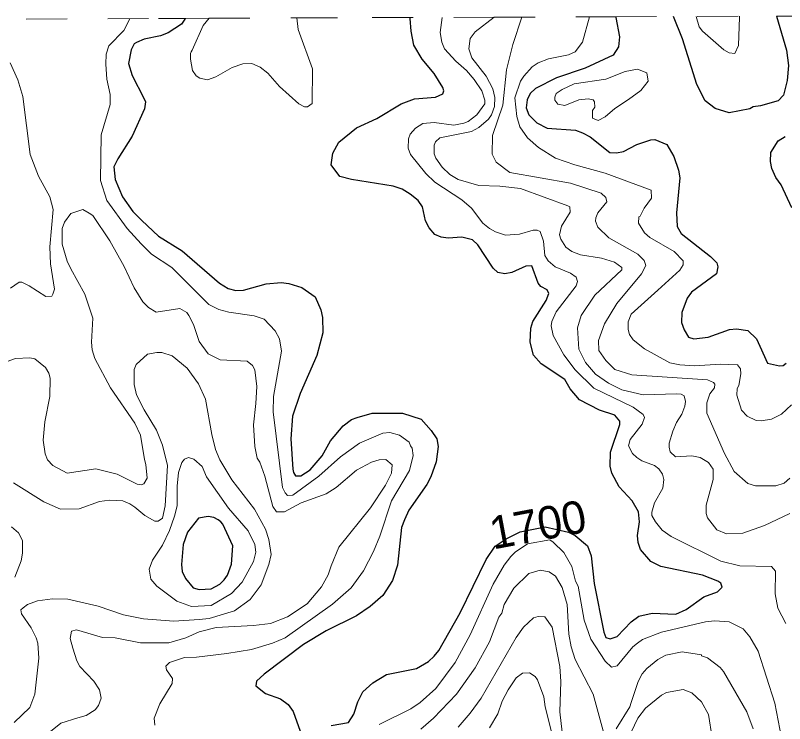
# Model space of a CAD drawing. Extents: x 423 to 448.8, y 7456.3 to 7484.
# Drawn here: x 440.978 to 442.862, y 7482.283 to 7484.016 of the extents above; entities that cross this region are included whole.
import ezdxf
from ezdxf.enums import TextEntityAlignment as Align

# ---------------------------------------------------------------- set-up
doc = ezdxf.new("R2010")
doc.units = 0
doc.header["$LTSCALE"] = 0.032
doc.linetypes.add('SHORT_DASHED', pattern=[2.7, 1.5, -1.2])
for name, color, linetype, lineweight in [('1', 7, 'Continuous', 25), ('2', 7, 'Continuous', 13), ('22', 7, 'SHORT_DASHED', 13)]:
    doc.layers.add(name, color=color, linetype=linetype, lineweight=lineweight)
doc.layers.add('61', color=7, linetype='Continuous')

msp = doc.modelspace()

# ---------------------------------------------------------------- linework, layer by layer
at = {"layer": '1'}
for points in [[(442.8428, 7484.0145), (442.8671, 7483.931), (442.8717, 7483.8938), (442.8687, 7483.8567), (442.8594, 7483.8211), (442.847, 7483.8072), (442.8037, 7483.7948), (442.7852, 7483.7925), (442.7774, 7483.7878), (442.7264, 7483.7778), (442.6923, 7483.7886), (442.6683, 7483.8072), (442.6475, 7483.8474), (442.6127, 7483.9588), (442.5907, 7484.0135)], [(441.3949, 7484.009), (441.3934, 7484.0069), (441.3852, 7483.9952), (441.3527, 7483.9735), (441.3342, 7483.9665), (441.2939, 7483.958), (441.2754, 7483.9503), (441.2692, 7483.9464), (441.2622, 7483.9317), (441.2552, 7483.8984), (441.2645, 7483.8691), (441.2931, 7483.8134), (441.2972, 7483.805), (441.2947, 7483.7879), (441.2645, 7483.7206), (441.2289, 7483.6649), (441.2197, 7483.6455), (441.2228, 7483.6146), (441.2405, 7483.5721), (441.2661, 7483.5365), (441.2877, 7483.5141), (441.3287, 7483.4762), (441.3867, 7483.4398), (441.478, 7483.3609), (441.4997, 7483.3478), (441.5182, 7483.3431), (441.5368, 7483.3439), (441.5925, 7483.3594), (441.6296, 7483.3624), (441.6482, 7483.3601), (441.6799, 7483.3501), (441.7123, 7483.3276), (441.7263, 7483.2952), (441.7302, 7483.2766), (441.7317, 7483.2395), (441.717, 7483.1838), (441.676, 7483.091), (441.6574, 7483.0353), (441.6528, 7482.9796), (441.6582, 7482.9054), (441.6597, 7482.8976), (441.6646, 7482.8892), (441.6775, 7482.8891), (441.7, 7482.9038), (441.7294, 7482.9379), (441.7502, 7482.975), (441.7812, 7483.0113), (441.8013, 7483.0268), (441.8152, 7483.0322), (441.8524, 7483.0423), (441.9266, 7483.043), (441.9722, 7483.0276), (441.997, 7483.0005), (442.0109, 7482.9796), (442.014, 7482.9611), (442.0093, 7482.9239), (441.9962, 7482.8868), (441.9861, 7482.8682), (441.9421, 7482.8056), (441.9312, 7482.7816), (441.9243, 7482.763), (441.9142, 7482.6702), (441.9019, 7482.6331), (441.8787, 7482.596), (441.8477, 7482.5696), (441.8137, 7482.5465), (441.7394, 7482.5101), (441.6838, 7482.4761), (441.5878, 7482.4034), (441.5692, 7482.3864), (441.5677, 7482.3748), (441.5909, 7482.3562), (441.6281, 7482.343), (441.6466, 7482.3299), (441.659, 7482.3121), (441.6798, 7482.2526)], [(442.3883, 7482.6934), (442.3961, 7482.6254), (442.4201, 7482.5063), (442.425, 7482.4939), (442.4348, 7482.49), (442.4526, 7482.4962), (442.4866, 7482.5318), (442.5051, 7482.5457), (442.5377, 7482.5527), (442.5964, 7482.5503), (442.6211, 7482.5619), (442.6645, 7482.5929), (442.6985, 7482.6053), (442.7094, 7482.6168), (442.7063, 7482.6269), (442.6993, 7482.6315), (442.6614, 7482.6462), (442.5593, 7482.6671), (442.5346, 7482.6795), (442.5098, 7482.7089), (442.5036, 7482.7259), (442.5021, 7482.7429), (442.5067, 7482.777), (442.5044, 7482.8009), (442.4889, 7482.828), (442.4572, 7482.8621), (442.4394, 7482.8961), (442.4348, 7482.9131), (442.4363, 7482.9471), (442.4587, 7483.0152), (442.4587, 7483.0229), (442.4463, 7483.0376), (442.4093, 7483.05), (442.3598, 7483.0755), (442.3373, 7483.1018), (442.3241, 7483.125), (442.2661, 7483.1637), (442.2476, 7483.1846), (442.2391, 7483.2163), (442.2406, 7483.2503), (442.246, 7483.2673), (442.2785, 7483.3184), (442.2847, 7483.3354), (442.2809, 7483.3447), (442.2654, 7483.3524), (442.2592, 7483.3609), (442.2437, 7483.4034), (442.2283, 7483.4027), (442.1942, 7483.3872), (442.1772, 7483.3834), (442.1602, 7483.3872), (442.1486, 7483.3973), (442.1114, 7483.4545), (442.0983, 7483.4669), (442.072, 7483.4738), (442.038, 7483.4708), (442.021, 7483.4731), (442.0055, 7483.48), (441.9916, 7483.4963), (441.9831, 7483.5133), (441.9753, 7483.5473), (441.9653, 7483.5628), (441.9452, 7483.579), (441.9258, 7483.5906), (441.9034, 7483.5983), (441.8013, 7483.6146), (441.7734, 7483.6223), (441.7518, 7483.6502), (441.7557, 7483.6788), (441.7704, 7483.7059), (441.8137, 7483.7414), (441.8639, 7483.7639), (441.9235, 7483.8002), (441.956, 7483.8118), (442.0071, 7483.8165), (442.0256, 7483.8242), (442.0279, 7483.8319), (442.0256, 7483.8397), (442.0039, 7483.8737), (441.9746, 7483.9093), (441.9545, 7483.9433), (441.9475, 7483.9774), (441.9456, 7484.0091), (441.9455, 7484.0111)], [(442.4487, 7484.013), (442.4491, 7484.011), (442.458, 7483.9635), (442.4557, 7483.9395), (442.4425, 7483.9186), (442.3737, 7483.8868), (442.3041, 7483.8637), (442.2522, 7483.8373), (442.2391, 7483.825), (442.2321, 7483.8095), (442.2298, 7483.7902), (442.236, 7483.7731), (442.2553, 7483.753), (442.2809, 7483.7399), (442.3505, 7483.7352), (442.3675, 7483.7291), (442.3861, 7483.719), (442.434, 7483.6804), (442.451, 7483.6796), (442.468, 7483.6835), (442.5005, 7483.7005), (442.5346, 7483.7121), (442.5446, 7483.7128), (442.574, 7483.7005), (442.591, 7483.6711), (442.6026, 7483.6371), (442.6057, 7483.6185), (442.5979, 7483.5334), (442.5995, 7483.4994), (442.6095, 7483.4824), (442.6807, 7483.4259), (442.6962, 7483.4104), (442.6993, 7483.4011), (442.6954, 7483.3833), (442.6343, 7483.3385), (442.6235, 7483.3245), (442.6111, 7483.289), (442.6103, 7483.2642), (442.6165, 7483.2464), (442.6273, 7483.2287), (442.6398, 7483.2248), (442.6753, 7483.2287), (442.7279, 7483.2472), (442.7449, 7483.2488), (442.772, 7483.2449), (442.7936, 7483.2248), (442.8022, 7483.207), (442.8207, 7483.1652), (442.8501, 7483.1583), (442.8586, 7483.159), (442.8663, 7483.1652)], [(442.8803, 7483.545), (442.854, 7483.6015), (442.8408, 7483.6192), (442.8308, 7483.6417), (442.8277, 7483.6587), (442.8285, 7483.6811), (442.8463, 7483.709), (442.8641, 7483.7198)], [(441.7518, 7482.2781), (441.7943, 7482.2858), (441.8075, 7482.3059), (441.8168, 7482.3361), (441.8291, 7482.3608), (441.8539, 7482.3825), (441.8871, 7482.4026), (441.9607, 7482.418), (441.99, 7482.4351), (442.0039, 7482.4475), (442.0155, 7482.4621), (442.0682, 7482.5542), (442.1315, 7482.6842), (442.1532, 7482.7174), (442.1803, 7482.7351), (442.215, 7482.7524), (442.276, 7482.7646), (442.333, 7482.7517), (442.3497, 7482.7431), (442.3798, 7482.7182), (442.3883, 7482.6934)]]:
    msp.add_lwpolyline(points, dxfattribs=at)
msp.add_lwpolyline([(441.5081, 7482.6733), (441.5113, 7482.7181), (441.4865, 7482.7708), (441.4818, 7482.777), (441.475, 7482.7813), (441.4641, 7482.787), (441.4502, 7482.7893), (441.427, 7482.7855), (441.3999, 7482.7514), (441.3891, 7482.7213), (441.3852, 7482.6718), (441.3867, 7482.6548), (441.3952, 7482.6377), (441.4138, 7482.6153), (441.4285, 7482.6107), (441.4579, 7482.613), (441.4795, 7482.6238), (441.4896, 7482.6346), (441.4981, 7482.6462)], close=True, dxfattribs=at)
at = {"layer": '2'}
for points in [[(442.646, 7484.0137), (442.6536, 7483.9882), (442.6614, 7483.9781), (442.714, 7483.9317), (442.7263, 7483.9248), (442.7403, 7483.9232), (442.7496, 7483.9426), (442.752, 7484.0121), (442.7522, 7484.0141)], [(441.2011, 7483.9217), (441.2073, 7483.9418), (441.2436, 7483.9797), (441.2579, 7484.0064), (441.259, 7484.0084)], [(441.6676, 7484.0101), (441.6714, 7483.982), (441.7062, 7483.8853), (441.7054, 7483.801), (441.6938, 7483.7925), (441.6861, 7483.7925), (441.6729, 7483.7995), (441.6249, 7483.842), (441.5963, 7483.8745), (441.5778, 7483.8892), (441.5577, 7483.8985), (441.5352, 7483.8977), (441.509, 7483.8884), (441.4695, 7483.866), (441.4486, 7483.8583), (441.4301, 7483.8629), (441.4215, 7483.8683), (441.4122, 7483.8814), (441.4076, 7483.9093), (441.4076, 7483.9232), (441.409, 7483.9274), (441.4115, 7483.931), (441.4385, 7483.9913), (441.4528, 7484.0092)], [(442.0238, 7484.0114), (442.0186, 7483.9743), (442.0225, 7483.9511), (442.0295, 7483.9341), (442.0573, 7483.9039), (442.0836, 7483.8814), (442.1022, 7483.859), (442.1207, 7483.832), (442.1285, 7483.8088), (442.1285, 7483.8002), (442.1084, 7483.7732), (442.0875, 7483.7569), (442.0767, 7483.7523), (442.0519, 7483.7476), (442.004, 7483.7538), (441.9761, 7483.7515), (441.9583, 7483.7399), (441.9451, 7483.7252), (441.9413, 7483.7144), (441.9405, 7483.6912), (441.9459, 7483.6757), (441.9838, 7483.6293), (442.0055, 7483.6077), (442.072, 7483.5651), (442.0952, 7483.5442), (442.1231, 7483.5079), (442.1393, 7483.4947), (442.154, 7483.4862), (442.1788, 7483.4785), (442.2128, 7483.4808), (442.2468, 7483.4908), (442.2561, 7483.4908), (442.2638, 7483.487), (442.2723, 7483.4638), (442.2754, 7483.4282), (442.2832, 7483.4158), (442.3002, 7483.4011), (442.3381, 7483.3857), (442.352, 7483.3756), (442.3551, 7483.3648), (442.352, 7483.354), (442.3033, 7483.2905), (442.2924, 7483.2673), (442.2909, 7483.2565), (442.2955, 7483.2325), (442.3218, 7483.1854), (442.3497, 7483.149), (442.3953, 7483.1041), (442.4912, 7483.057), (442.516, 7483.0391), (442.5191, 7483.0322), (442.5136, 7483.0159), (442.4843, 7482.9781), (442.4804, 7482.9626), (442.4897, 7482.944), (442.5005, 7482.934), (442.5129, 7482.9262), (442.5438, 7482.9146), (442.5547, 7482.9061), (442.5631, 7482.893), (442.5663, 7482.8806), (442.5639, 7482.859), (442.5438, 7482.8234), (442.5376, 7482.8002), (442.5376, 7482.7924), (442.5461, 7482.7769), (442.5624, 7482.7561), (442.5848, 7482.7406), (442.7063, 7482.6803), (442.7527, 7482.6687), (442.83, 7482.6671), (442.8401, 7482.6555), (442.8393, 7482.6006), (442.8462, 7482.565), (442.8656, 7482.5279)], [(442.1512, 7484.0119), (442.1045, 7483.9758), (442.0921, 7483.9596), (442.089, 7483.9341), (442.096, 7483.9124), (442.1316, 7483.8676), (442.1478, 7483.8366), (442.1524, 7483.815), (442.1517, 7483.7933), (442.1447, 7483.7732), (442.137, 7483.7623), (442.1138, 7483.7422), (442.0952, 7483.7322), (442.0178, 7483.7167), (442.0071, 7483.7066), (442.004, 7483.6989), (442.004, 7483.6772), (442.0086, 7483.6665), (442.024, 7483.6448), (442.0426, 7483.627), (442.0628, 7483.6146), (442.1138, 7483.5999), (442.1648, 7483.5984), (442.2159, 7483.5922), (442.3319, 7483.5504), (442.3365, 7483.5473), (442.3373, 7483.5349), (442.3164, 7483.5001), (442.311, 7483.4793), (442.3141, 7483.4684), (442.3265, 7483.4491), (442.3412, 7483.4382), (442.3629, 7483.4305), (442.4139, 7483.422), (442.4456, 7483.412), (442.4634, 7483.3996), (442.4634, 7483.3934), (442.3976, 7483.3315), (442.3644, 7483.2813), (442.3551, 7483.2519), (442.3582, 7483.1993), (442.3744, 7483.1668), (442.3992, 7483.1381), (442.4309, 7483.1157), (442.4634, 7483.0995), (442.516, 7483.0879), (442.598, 7483.0902), (442.6088, 7483.0894), (442.6165, 7483.0848), (442.6196, 7483.0709), (442.6181, 7483.0601), (442.6111, 7483.0399), (442.598, 7483.0198), (442.5887, 7482.9982), (442.5794, 7482.9688), (442.5794, 7482.9595), (442.5825, 7482.9479), (442.5949, 7482.9355), (442.6351, 7482.9378), (442.656, 7482.934), (442.6761, 7482.9216), (442.6877, 7482.9054), (442.6877, 7482.8806), (442.6707, 7482.8172), (442.6707, 7482.7971), (442.6738, 7482.7863), (442.6962, 7482.7569), (442.7202, 7482.7476), (442.7604, 7482.7491), (442.813, 7482.7677), (442.8749, 7482.797)], [(442.2189, 7484.0121), (442.1965, 7483.9449), (442.1811, 7483.883), (442.1726, 7483.7964), (442.147, 7483.7221), (442.1462, 7483.6765), (442.1556, 7483.6571), (442.1896, 7483.6316), (442.3381, 7483.6053), (442.4131, 7483.5813), (442.4247, 7483.5705), (442.427, 7483.5597), (442.4046, 7483.5334), (442.4, 7483.521), (442.3992, 7483.5125), (442.4046, 7483.4978), (442.4317, 7483.4715), (442.5028, 7483.4321), (442.5183, 7483.4166), (442.5229, 7483.4042), (442.5121, 7483.3841), (442.4518, 7483.3107), (442.4216, 7483.2612), (442.4069, 7483.2209), (442.4077, 7483.1962), (442.4247, 7483.1714), (442.4464, 7483.1498), (442.4882, 7483.1366), (442.6738, 7483.1242), (442.6884, 7483.1173), (442.6916, 7483.1134), (442.6908, 7483.1049), (442.6792, 7483.0902), (442.6722, 7483.0678), (442.6722, 7483.043), (442.7155, 7482.944), (442.7387, 7482.8999), (442.772, 7482.8705), (442.7913, 7482.8651), (442.8409, 7482.8651), (442.8617, 7482.8713), (442.8756, 7482.8837)], [(442.3847, 7484.0127), (442.3675, 7483.9511), (442.3497, 7483.9271), (442.3335, 7483.9201), (442.284, 7483.9101), (442.2592, 7483.9), (442.2445, 7483.8907), (442.2236, 7483.8676), (442.2159, 7483.8552), (442.202, 7483.8141), (442.2066, 7483.7685), (442.2143, 7483.7438), (442.2329, 7483.7167), (442.26, 7483.6927), (442.3017, 7483.6672), (442.3489, 7483.6502), (442.4232, 7483.6301), (442.5353, 7483.5883), (442.5361, 7483.569), (442.5183, 7483.5442), (442.509, 7483.5249), (442.5051, 7483.5233), (442.5044, 7483.5079), (442.5191, 7483.4839), (442.5322, 7483.4723), (442.5918, 7483.4383), (442.6142, 7483.4158), (442.6142, 7483.4058), (442.6057, 7483.3926), (442.5516, 7483.3439), (442.4866, 7483.2851), (442.4789, 7483.2658), (442.4789, 7483.2472), (442.4827, 7483.2349), (442.4912, 7483.2225), (442.519, 7483.2), (442.581, 7483.166), (442.6057, 7483.1606), (442.6428, 7483.1583), (442.7047, 7483.1629), (442.7472, 7483.1606), (442.7542, 7483.1513), (442.755, 7483.139), (442.7503, 7483.1103), (442.7464, 7483.1034), (442.7457, 7483.0864), (442.7565, 7483.05), (442.7704, 7483.0353), (442.7929, 7483.0245), (442.8053, 7483.0237), (442.83, 7483.0276), (442.8548, 7483.0399), (442.8795, 7483.0632)], [(441.3202, 7482.2789), (441.3179, 7482.2959), (441.3318, 7482.3315), (441.3627, 7482.381), (441.3635, 7482.3933), (441.3481, 7482.4142), (441.3471, 7482.4236), (441.3558, 7482.432), (441.3929, 7482.4444), (441.4223, 7482.4451), (441.4966, 7482.4544), (441.5569, 7482.4645), (441.608, 7482.48), (441.6389, 7482.4931), (441.7549, 7482.5751), (441.8005, 7482.6153), (441.8307, 7482.6563), (441.8555, 7482.7043), (441.8709, 7482.7414), (441.8995, 7482.828), (441.9436, 7482.9023), (441.9529, 7482.9394), (441.9506, 7482.9572), (441.9465, 7482.9624), (441.9428, 7482.9718), (441.9189, 7482.9889), (441.8957, 7482.995), (441.8787, 7482.9935), (441.8214, 7482.9695), (441.775, 7482.9355), (441.7216, 7482.8883), (441.6582, 7482.8419), (441.645, 7482.8411), (441.6388, 7482.8473), (441.6327, 7482.8605), (441.6095, 7483.0461), (441.6103, 7483.0833), (441.6304, 7483.1946), (441.625, 7483.2248), (441.6149, 7483.2441), (441.5878, 7483.2727), (441.5631, 7483.2805), (441.5012, 7483.2897), (441.4765, 7483.2967), (441.4525, 7483.3083), (441.3612, 7483.3988), (441.3117, 7483.4321), (441.2862, 7483.4568), (441.2522, 7483.4947), (441.2027, 7483.5628), (441.1872, 7483.6123), (441.1887, 7483.7237), (441.2104, 7483.7979), (441.2104, 7483.8227), (441.2027, 7483.8598), (441.2003, 7483.8969), (441.2011, 7483.9217)], [(440.9652, 7483.9), (440.9845, 7483.8583), (440.9969, 7483.818), (441.0147, 7483.6757), (441.0348, 7483.6231), (441.0626, 7483.5721), (441.0712, 7483.5412), (441.0626, 7483.4499), (441.0642, 7483.4081), (441.0742, 7483.3462), (441.0704, 7483.3338), (441.0673, 7483.3292), (441.0526, 7483.3284), (441.0124, 7483.354), (440.9938, 7483.3632), (440.9876, 7483.3632), (440.9667, 7483.3485)], [(441.0642, 7482.2634), (441.0897, 7482.2835), (441.1315, 7482.2966), (441.1516, 7482.3028), (441.174, 7482.3167), (441.1817, 7482.3268), (441.1887, 7482.3454), (441.1841, 7482.3655), (441.1709, 7482.3863), (441.1361, 7482.4227), (441.1292, 7482.4366), (441.1191, 7482.4676), (441.1129, 7482.4908), (441.116, 7482.5093), (441.1284, 7482.5124), (441.1918, 7482.4939), (441.2228, 7482.4923), (441.2846, 7482.4807), (441.3543, 7482.4807), (441.396, 7482.4931), (441.4285, 7482.507), (441.4703, 7482.5178), (441.5615, 7482.5225), (441.6033, 7482.5279), (441.6451, 7482.5441), (441.693, 7482.5759), (441.7278, 7482.6176), (441.7441, 7482.647), (441.7518, 7482.6687), (441.7704, 7482.7143), (441.8485, 7482.811), (441.8848, 7482.8667), (441.8995, 7482.8961), (441.9011, 7482.9162), (441.8856, 7482.9293), (441.8694, 7482.9286), (441.8508, 7482.9231), (441.8137, 7482.903), (441.7641, 7482.8605), (441.7394, 7482.845), (441.6783, 7482.8234), (441.6373, 7482.8009), (441.618, 7482.8009), (441.6087, 7482.8141), (441.5894, 7482.8883), (441.577, 7482.9231), (441.5708, 7482.9324), (441.5646, 7482.9611), (441.5615, 7483.0137), (441.5677, 7483.0662), (441.57, 7483.108), (441.5646, 7483.149), (441.5592, 7483.1591), (441.5461, 7483.1698), (441.4796, 7483.173), (441.4509, 7483.1877), (441.4285, 7483.2178), (441.4146, 7483.2596), (441.403, 7483.282), (441.3983, 7483.289), (441.3813, 7483.299), (441.3233, 7483.2897), (441.304, 7483.3014), (441.2908, 7483.3153), (441.2691, 7483.3493), (441.2444, 7483.4019), (441.2096, 7483.4646), (441.1678, 7483.5264), (441.1593, 7483.5326), (441.1439, 7483.5411), (441.1145, 7483.5311), (441.099, 7483.5102), (441.0928, 7483.4947), (441.0928, 7483.4561), (441.1052, 7483.4143), (441.1145, 7483.3957), (441.1485, 7483.3339), (441.1678, 7483.275), (441.1647, 7483.2163)], [(441.1647, 7483.2163), (441.1663, 7483.1977), (441.1733, 7483.1761), (441.2111, 7483.1049), (441.2707, 7483.0183), (441.2846, 7482.9889), (441.2943, 7482.9293), (441.2975, 7482.9169), (441.3009, 7482.8837), (441.2931, 7482.8697), (441.2862, 7482.8674), (441.2769, 7482.869), (441.2274, 7482.8937), (441.1756, 7482.9061), (441.1052, 7482.8961), (441.0704, 7482.9146), (441.0572, 7482.9286), (441.051, 7482.9432), (441.0464, 7482.9765), (441.0503, 7483.0214), (441.0626, 7483.0833), (441.0634, 7483.1281), (441.0603, 7483.1405), (441.0518, 7483.1544), (441.0263, 7483.1753), (441.0139, 7483.1784), (440.9784, 7483.1768), (440.9582, 7483.1691)], [(440.9753, 7482.2851), (441.0139, 7482.3222), (441.0185, 7482.3353), (441.0263, 7482.3547), (441.0356, 7482.4428), (441.0332, 7482.48), (441.0294, 7482.4923), (441.017, 7482.5171), (440.993, 7482.5511), (440.9915, 7482.561), (440.9977, 7482.5658), (441.0078, 7482.5743), (441.0325, 7482.5836), (441.0696, 7482.5882), (441.1068, 7482.5875), (441.181, 7482.5704), (441.2429, 7482.5488), (441.2924, 7482.5395), (441.3666, 7482.5333), (441.4285, 7482.5372), (441.4533, 7482.5403), (441.5151, 7482.5588), (441.5538, 7482.5867), (441.5801, 7482.6223), (441.5994, 7482.6718), (441.6049, 7482.6965), (441.5994, 7482.7337), (441.5909, 7482.7584), (441.5638, 7482.8079), (441.5082, 7482.8791), (441.4788, 7482.9286), (441.4687, 7482.9533), (441.4594, 7482.9904), (441.444, 7483.0771), (441.4269, 7483.1142), (441.3991, 7483.1528), (441.362, 7483.183), (441.3372, 7483.1908), (441.3249, 7483.1915), (441.3016, 7483.1869), (441.2738, 7483.1614), (441.2692, 7483.1498), (441.2692, 7483.1127), (441.2754, 7483.0879), (441.2939, 7483.0508), (441.3241, 7483.0013), (441.3388, 7482.9641), (441.3512, 7482.9146), (441.345, 7482.8156), (441.3388, 7482.7855), (441.3279, 7482.7785), (441.3202, 7482.7785), (441.2955, 7482.7924), (441.2707, 7482.8125), (441.2584, 7482.821), (441.2413, 7482.828), (441.2089, 7482.8296), (441.1841, 7482.8265), (441.1346, 7482.8087), (441.0889, 7482.8079), (441.048, 7482.8257), (440.9737, 7482.8721)], [(440.9768, 7482.6408), (440.9923, 7482.6811), (440.9954, 7482.6996), (440.9954, 7482.7306), (440.986, 7482.7499), (440.9691, 7482.7646)], [(442.6908, 7482.5341), (442.6691, 7482.5318), (442.5609, 7482.5063), (442.5145, 7482.4884), (442.5021, 7482.4799), (442.4904, 7482.4707), (442.4525, 7482.4243), (442.4386, 7482.4211), (442.4232, 7482.4358), (442.3876, 7482.4892), (442.3713, 7482.5357), (442.3567, 7482.6192), (442.3505, 7482.6316), (442.3412, 7482.6671), (442.3218, 7482.7012), (442.2955, 7482.7267), (442.2878, 7482.7329), (442.233, 7482.7225), (442.2027, 7482.7027), (442.1919, 7482.6919), (442.1757, 7482.6702), (442.1486, 7482.6238), (442.0921, 7482.5001), (442.0558, 7482.432), (442.0078, 7482.3685), (441.9699, 7482.3345), (441.9467, 7482.319), (441.8694, 7482.2804)], [(442.4208, 7482.2557), (442.3938, 7482.3547), (442.3497, 7482.4397), (442.3396, 7482.4707), (442.3342, 7482.5016), (442.3296, 7482.5743), (442.318, 7482.6161), (442.3017, 7482.6439), (442.2855, 7482.654), (442.2638, 7482.6586), (442.236, 7482.6501), (442.1989, 7482.6145), (442.1757, 7482.5743), (442.1695, 7482.5527), (442.1625, 7482.5434), (442.1393, 7482.4831), (442.1045, 7482.4196), (442.0589, 7482.3547), (442.0024, 7482.2959), (441.9715, 7482.2688)], [(442.318, 7482.2618), (442.3118, 7482.3113), (442.3141, 7482.3856), (442.3118, 7482.4227), (442.2932, 7482.5186), (442.2754, 7482.5441), (442.2592, 7482.5449), (442.2476, 7482.5418), (442.2228, 7482.5186), (442.2051, 7482.4939), (442.1192, 7482.3454), (442.0921, 7482.3083), (442.0628, 7482.2742)], [(442.8687, 7482.1806), (442.861, 7482.1907), (442.8586, 7482.2015), (442.8548, 7482.2479), (442.8385, 7482.333), (442.7975, 7482.4599), (442.7774, 7482.4954), (442.7612, 7482.5147), (442.7264, 7482.5318), (442.6908, 7482.5341)], [(442.7852, 7482.2696), (442.7697, 7482.3113), (442.7132, 7482.4103), (442.7047, 7482.4204), (442.6738, 7482.4436), (442.6591, 7482.449), (442.6591, 7482.4513), (442.6119, 7482.4583), (442.5717, 7482.4506), (442.5516, 7482.4397), (442.5253, 7482.418), (442.5136, 7482.4042), (442.5036, 7482.3856), (442.4866, 7482.3346), (442.4835, 7482.3237), (442.4502, 7482.2703)], [(442.2948, 7482.2495), (442.2762, 7482.3237), (442.2731, 7482.3485), (442.2569, 7482.3902), (442.2514, 7482.398), (442.2376, 7482.4073), (442.2205, 7482.4065), (442.205, 7482.3949), (442.185, 7482.3655), (442.171, 7482.3376), (442.1602, 7482.3067), (442.1393, 7482.2726)], [(442.6854, 7482.2479), (442.6761, 7482.3052), (442.6591, 7482.3361), (442.6351, 7482.3577), (442.6142, 7482.3662), (442.5732, 7482.3585), (442.5609, 7482.3523), (442.5214, 7482.3206), (442.5028, 7482.2959), (442.4796, 7482.2464)]]:
    msp.add_lwpolyline(points, dxfattribs=at)
for points in [[(442.4804, 7483.8103), (442.5106, 7483.8327), (442.5284, 7483.8552), (442.5252, 7483.876), (442.5021, 7483.8845), (442.4719, 7483.8791), (442.4247, 7483.8598), (442.3474, 7483.849), (442.3179, 7483.8351), (442.3033, 7483.825), (442.2994, 7483.8165), (442.2994, 7483.8088), (442.3071, 7483.7987), (442.3242, 7483.7956), (442.3582, 7483.8095), (442.3814, 7483.8118), (442.3937, 7483.8095), (442.3968, 7483.8049), (442.3976, 7483.7918), (442.3922, 7483.7832), (442.3922, 7483.7647), (442.4062, 7483.7593), (442.4232, 7483.7677), (442.4463, 7483.7887)], [(441.4467, 7482.8872), (441.4358, 7482.9117), (441.4153, 7482.9301), (441.4022, 7482.934), (441.3929, 7482.9301), (441.3859, 7482.9216), (441.3782, 7482.8976), (441.3744, 7482.8636), (441.3744, 7482.8156), (441.3682, 7482.7909), (441.3558, 7482.7553), (441.3388, 7482.7197), (441.314, 7482.6826), (441.3063, 7482.661), (441.3101, 7482.6362), (441.3248, 7482.6192), (441.3736, 7482.5828), (441.4099, 7482.5697), (441.4579, 7482.572), (441.5074, 7482.6014), (441.5337, 7482.6292), (441.5615, 7482.6795), (441.5669, 7482.7027), (441.5646, 7482.7212), (441.5484, 7482.7545), (441.5004, 7482.8102)]]:
    msp.add_lwpolyline(points, close=True, dxfattribs=at)
at = {"layer": '22'}
for points in [[(442.1512, 7484.0119), (442.3764, 7484.0127), (442.4487, 7484.013), (442.8428, 7484.0145)], [(442.8428, 7484.0145), (442.9003, 7484.0147), (443.3063, 7484.0163)], [(439.0787, 7483.9999), (439.2332, 7484.0005), (439.7571, 7484.0026), (440.2809, 7484.0047), (440.8048, 7484.0067), (441.3287, 7484.0087), (441.3949, 7484.009), (441.4528, 7484.0092), (441.6676, 7484.0101)], [(441.6676, 7484.0101), (441.8525, 7484.0108), (442.1512, 7484.0119)]]:
    msp.add_lwpolyline(points, dxfattribs=at)

# ---------------------------------------------------------------- texts
at = {"layer": '61'}
msp.add_text('1700', height=0.08, rotation=10.687, dxfattribs=at).set_placement((442.2653, 7482.7308), align=Align.CENTER)

doc.saveas('drawing.dxf')
